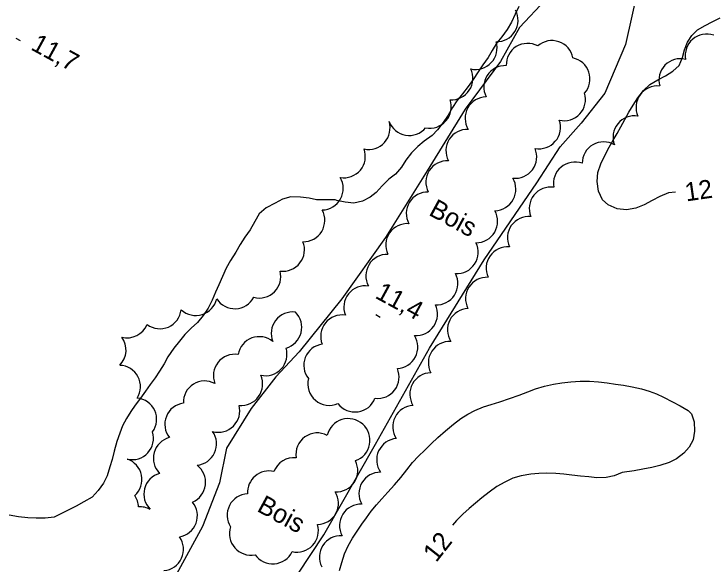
# Model space of a CAD drawing. Extents: x 219136 to 222520, y 5421589 to 5424530.
# Drawn here: x 220175.4 to 220288.3, y 5423228.2 to 5423317.1 of the extents above; entities that cross this region are included whole.
import ezdxf

# ---------------------------------------------------------------- set-up
doc = ezdxf.new("R2010")
doc.units = 0
for name, color, linetype in [('Level 2', 7, 'Continuous'), ('Level 22', 7, 'Continuous'), ('Level 3', 7, 'Continuous'), ('Level 44', 7, 'Continuous')]:
    doc.layers.add(name, color=color, linetype=linetype)

msp = doc.modelspace()

# ---------------------------------------------------------------- linework, layer by layer
at = {"layer": 'Level 2'}
for points in [[(220256.89, 5423318.25), (220256.32, 5423317.02), (220255.71, 5423315.71), (220255.02, 5423314.53), (220254.16, 5423313.38), (220253.36, 5423312.39), (220252.59, 5423311.14), (220251.96, 5423310), (220251.11, 5423308.86), (220250.37, 5423307.71), (220249.54, 5423306.45), (220248.74, 5423305.33), (220247.81, 5423304.16), (220246.92, 5423303.01), (220246.22, 5423301.95), (220245.49, 5423300.71), (220244.68, 5423299.51), (220243.76, 5423298.34), (220242.92, 5423297.41), (220241.62, 5423296.5), (220240.63, 5423295.66), (220239.56, 5423294.6), (220238.68, 5423293.41), (220237.99, 5423292.3), (220237, 5423291.17), (220235.91, 5423290.35), (220234.85, 5423289.29), (220233.86, 5423288.23), (220232.89, 5423287.43), (220231.67, 5423286.79), (220230.29, 5423286.5), (220228.88, 5423286.64), (220227.51, 5423286.89), (220227.27, 5423287.03), (220226.99, 5423287.04), (220225.66, 5423287.05), (220224.27, 5423287.03), (220223.04, 5423287.29), (220221.65, 5423287.44), (220220.09, 5423287.51), (220218.77, 5423287.14), (220217.56, 5423286.51), (220216.1, 5423285.74), (220214.99, 5423284.74), (220214.28, 5423283.55), (220213.52, 5423282.18), (220212.67, 5423281.01), (220211.93, 5423279.82), (220211.2, 5423278.56), (220210.36, 5423277.2), (220209.65, 5423276), (220209.05, 5423274.65)], [(220282.2, 5423288.26), (220281.08, 5423288.14), (220279.67, 5423287.56), (220278.45, 5423286.91), (220277.12, 5423286.23), (220275.79, 5423285.66), (220274.3, 5423285.4), (220272.76, 5423285.56), (220271.34, 5423286.19), (220270.42, 5423287.04), (220269.78, 5423288.43), (220269.56, 5423289.96), (220269.67, 5423291.42), (220270.13, 5423292.82), (220270.78, 5423294.18), (220271.51, 5423295.55), (220272.12, 5423296.65), (220272.76, 5423297.73), (220273.4, 5423298.84), (220274.02, 5423299.99), (220274.66, 5423301.16), (220275.35, 5423302.32), (220276.12, 5423303.52), (220277.01, 5423304.7), (220278.05, 5423305.66), (220279.37, 5423306.43), (220280.61, 5423307.08), (220281.76, 5423307.8), (220282.8, 5423308.72), (220283.32, 5423310.02), (220283.66, 5423311.23), (220284.12, 5423312.49), (220284.83, 5423313.59), (220285.73, 5423314.48), (220286.98, 5423315.19), (220288.14, 5423315.8), (220289.41, 5423316.44)], [(220209.05, 5423274.65), (220208.5, 5423273.29), (220207.95, 5423272.12), (220207.42, 5423270.81), (220206.77, 5423269.52), (220205.96, 5423268.35), (220205.06, 5423267.22), (220204.04, 5423266.27), (220202.99, 5423265.28), (220202.12, 5423264.21), (220201.19, 5423263.04), (220200.26, 5423261.67), (220199.66, 5423260.55), (220198.92, 5423259.34), (220198.18, 5423258.27), (220197.39, 5423257.21), (220196.64, 5423256.1), (220195.81, 5423254.97), (220195, 5423253.85), (220194.25, 5423252.81), (220193.56, 5423251.72), (220192.95, 5423250.53), (220192.48, 5423249.33), (220192.03, 5423247.97), (220191.6, 5423246.43), (220191.25, 5423245.08), (220190.9, 5423243.87), (220190.46, 5423242.42), (220189.86, 5423241.23), (220189.02, 5423240.07), (220188.04, 5423238.98), (220186.71, 5423238.22), (220185.46, 5423237.56), (220184.18, 5423236.89), (220183.2, 5423236.38)], [(220256.95, 5423255.48), (220258.35, 5423256.01), (220259.6, 5423256.47), (220261.06, 5423256.93), (220262.53, 5423257.25), (220263.86, 5423257.47), (220265.33, 5423257.63), (220266.82, 5423257.71), (220268.31, 5423257.72), (220269.76, 5423257.62), (220271.17, 5423257.47), (220272.51, 5423257.27), (220273.83, 5423257.06), (220275.21, 5423256.83), (220276.73, 5423256.48), (220277.93, 5423256.11), (220279.11, 5423255.67), (220280.28, 5423255.16), (220281.71, 5423254.41), (220282.97, 5423253.74), (220284.22, 5423252.99), (220284.76, 5423252.44), (220285.2, 5423251.17), (220285.28, 5423249.68), (220285.05, 5423248.28), (220284.41, 5423247.06), (220283.54, 5423246.08), (220282.36, 5423245.18), (220281.16, 5423244.58), (220279.69, 5423244.12), (220278.37, 5423243.81), (220276.9, 5423243.52), (220275.53, 5423243.27), (220273.57, 5423242.95), (220273.57, 5423242.95)], [(220227.98, 5423227.14), (220228.32, 5423228.46), (220228.79, 5423229.83), (220229.37, 5423231.12), (220230.06, 5423232.36), (220230.79, 5423233.52), (220231.55, 5423234.62), (220232.31, 5423235.67), (220233.09, 5423236.73), (220233.92, 5423237.74), (220234.81, 5423238.74), (220235.77, 5423239.81), (220236.82, 5423240.97), (220237.86, 5423242.19), (220238.83, 5423243.43), (220239.75, 5423244.57), (220240.71, 5423245.62), (220241.71, 5423246.61), (220242.74, 5423247.6), (220243.84, 5423248.63), (220245.08, 5423249.72), (220246.34, 5423250.78), (220247.55, 5423251.72), (220248.69, 5423252.39), (220249.81, 5423252.97), (220251.21, 5423253.57), (220252.42, 5423253.94), (220253.83, 5423254.4), (220255.41, 5423254.93), (220256.95, 5423255.48)], [(220273.57, 5423242.95), (220272.32, 5423242.43), (220271, 5423242.19), (220269.52, 5423242.13), (220268.2, 5423242.27), (220266.85, 5423242.41), (220265.45, 5423242.57), (220264.2, 5423242.7), (220262.86, 5423242.84), (220261.43, 5423242.87), (220260.12, 5423242.8), (220258.85, 5423242.68), (220257.27, 5423242.46), (220255.92, 5423242.06), (220254.64, 5423241.39), (220253.37, 5423240.69), (220252.13, 5423239.78), (220250.91, 5423238.89), (220249.9, 5423238.04), (220248.88, 5423237.15), (220247.87, 5423236.23), (220246.83, 5423235.22), (220246.18, 5423234.46)], [(220183.2, 5423236.38), (220181.9, 5423235.76), (220180.45, 5423235.6), (220178.97, 5423235.59), (220177.63, 5423235.66), (220176.15, 5423235.8), (220174.65, 5423236.06)]]:
    msp.add_lwpolyline(points, dxfattribs=at)
at = {"layer": 'Level 22'}
for points in [[(220287.52, 5423358.9), (220283.55, 5423347.69), (220280.01, 5423338.31), (220277.7, 5423329.72), (220276.08, 5423320.85), (220274.15, 5423312.12), (220270.8, 5423304.26), (220266.95, 5423299.42)], [(220277.17, 5423326.83), (220271.16, 5423323.51), (220265.27, 5423321.58), (220261.27, 5423319.45), (220257.01, 5423314.86), (220253.94, 5423309.39), (220248.25, 5423301.66), (220242.1, 5423291.69), (220235.39, 5423280.94), (220228.31, 5423271.01), (220221.47, 5423262.45), (220217.7, 5423258.42), (220213.69, 5423253.29), (220209.74, 5423246.9), (220208.58, 5423241.28), (220205.82, 5423234.25), (220201.98, 5423227.16), (220196.49, 5423217.11), (220191.66, 5423209.06), (220186.45, 5423201.68), (220182.78, 5423194.97), (220178.49, 5423186.92), (220174.71, 5423178.18)], [(220154.51, 5423101.77), (220159.93, 5423115.62), (220166.24, 5423131.57), (220173.16, 5423143.99), (220181.91, 5423158.23), (220188.95, 5423173.74), (220194.32, 5423187.8), (220199.35, 5423197.42), (220206.67, 5423206.99), (220217.17, 5423220.34), (220225.43, 5423232.91), (220233.79, 5423247.54), (220242.48, 5423263.07), (220251.3, 5423277.34), (220259.8, 5423289.78), (220263.56, 5423295.6), (220266.95, 5423299.42)]]:
    msp.add_lwpolyline(points, dxfattribs=at)
at = {"layer": 'Level 3'}
for p, q in [((220175.72, 5423313.13), (220176.43, 5423312.74)), ((220233.84, 5423268.48), (220234.54, 5423268.09))]:
    msp.add_line(p, q, dxfattribs=at)
at = {"layer": 'Level 44'}
for centre, start, end in [((220253.33, 5423316.02), 268.5095, 28.5095), ((220287.23, 5423310.36), 70.7684, 190.7684), ((220249.93, 5423311.55), 257.0094, 17.0094), ((220262.24, 5423309.29), 11.0649, 131.0649), ((220258.34, 5423308.84), 62.133, 182.133), ((220264.94, 5423306.56), 318.4598, 78.4598), ((220282.98, 5423306.36), 75.7325, 195.7325), ((220246.04, 5423306.65), 266.0993, 26.0993), ((220254.71, 5423305.25), 87.1839, 207.1839), ((220279.29, 5423301.97), 84.1745, 204.1745), ((220251.7, 5423300.2), 91.2353, 211.2353), ((220264.22, 5423303.26), 256.8605, 16.8605), ((220242.53, 5423302.06), 259.0647, 19.0647), ((220275.57, 5423297.13), 80.6952, 200.6952), ((220232.66, 5423298.63), 257.693, 17.693), ((220239.21, 5423300.88), 200.221, 320.221), ((220260.17, 5423298.73), 259.4032, 19.4032), ((220248.6, 5423294.95), 87.687, 207.687), ((220270.59, 5423292.92), 59.7695, 179.7695), ((220228.67, 5423294.05), 260.1521, 20.1521), ((220256.34, 5423293.97), 263.1672, 23.1672), ((220245.37, 5423289.88), 87.3292, 207.3292), ((220265.95, 5423289.67), 70.2011, 190.2011), ((220225.11, 5423288.85), 271.0562, 31.0562), ((220252.97, 5423288.73), 271.2645, 31.2645), ((220262.05, 5423285.63), 81.8118, 201.8118), ((220242.2, 5423284.82), 88.498, 208.498), ((220222.13, 5423283.72), 268.6987, 28.6987), ((220250.03, 5423283.56), 269.3951, 29.3951), ((220258.53, 5423280.89), 85.1086, 205.1086), ((220238.89, 5423279.72), 85.5787, 205.5787), ((220218.85, 5423278.95), 262.1747, 22.1747), ((220246.89, 5423278.56), 266.502, 26.502), ((220255.09, 5423275.97), 84.9026, 204.9026), ((220235.67, 5423274.76), 88.4313, 208.4313), ((220215.03, 5423274.62), 254.9552, 14.9552), ((220243.6, 5423273.51), 267.3221, 27.3221), ((220251.77, 5423271.05), 87.1394, 207.1394), ((220232.12, 5423269.68), 81.611, 201.611), ((220204.76, 5423271.8), 227.2622, 347.2622), ((220211.06, 5423272.89), 212.2933, 332.2933), ((220240.32, 5423268.55), 265.6212, 25.6212), ((220198.96, 5423269.65), 233.5007, 353.5007), ((220220.4, 5423265.45), 82.6594, 202.6594), ((220218.41, 5423266.42), 285.4451, 45.4451), ((220248.84, 5423266.01), 92.4512, 212.4512), ((220228.38, 5423264.98), 81.3542, 201.3542), ((220193.7, 5423268.2), 254.8629, 337.4197), ((220190.05, 5423262.75), 314.8629, 37.4197), ((220214.99, 5423261.46), 50.2067, 170.2067), ((220237.14, 5423263.22), 272.778, 32.778), ((220245.76, 5423260.69), 87.3823, 207.3823), ((220216.02, 5423262.07), 257.0738, 17.0738), ((220225.66, 5423260.29), 98.41, 218.41), ((220211.06, 5423258.62), 81.505, 201.505), ((220192.38, 5423256.83), 328.1365, 88.1365), ((220234.12, 5423258.41), 262.9837, 22.9837), ((220212.09, 5423257.26), 264.2869, 24.2869), ((220242.77, 5423255.63), 91.4221, 211.4221), ((220206.21, 5423254.3), 61.8739, 181.8739), ((220226.3, 5423257.28), 165.7001, 293.8729), ((220194.98, 5423251.55), 324.3485, 84.3485), ((220203.22, 5423250.75), 97.9402, 217.9402), ((220230.46, 5423256.21), 217.2138, 338.9683), ((220208.4, 5423252.94), 254.649, 14.649), ((220240.01, 5423250.37), 93.2588, 213.2588), ((220229.37, 5423248.22), 47.2522, 167.2522), ((220229.43, 5423248.17), 288.5817, 48.5817), ((220194.48, 5423248.51), 257.1174, 17.1174), ((220204.65, 5423247.6), 275.2742, 35.2742), ((220224.39, 5423245.91), 62.5279, 189.2338), ((220201.37, 5423245.27), 104.7486, 224.7486), ((220237.42, 5423245.02), 95.1285, 215.1285), ((220192.61, 5423241.85), 311.4394, 71.4394), ((220220.62, 5423241.91), 84.1787, 159.4834), ((220227.45, 5423243.3), 267.1414, 27.1414), ((220202.88, 5423241.39), 292.898, 52.898), ((220199.84, 5423239.5), 105.6101, 225.6101), ((220216.57, 5423239.76), 76.5052, 183.5251), ((220234.56, 5423239.56), 89.4536, 209.4536), ((220192.05, 5423237.28), 2.1178, 34.706), ((220213.28, 5423236.08), 92.836, 212.836), ((220224.33, 5423238.03), 271.6008, 31.6008), ((220201.56, 5423235.99), 279.6263, 39.6263), ((220195.8, 5423233.96), 62.1178, 94.7061), ((220231.42, 5423234.4), 88.0895, 208.0895), ((220213.65, 5423233.09), 161.2793, 281.2793), ((220221.1, 5423233.57), 256.7116, 16.7116), ((220199.31, 5423230.57), 275.2581, 35.2581), ((220228.18, 5423229.31), 86.8154, 206.8154), ((220217.17, 5423231.67), 214.8082, 334.8082)]:
    msp.add_arc(centre, 3.46, start, end, dxfattribs=at)

# ---------------------------------------------------------------- texts
at = {"layer": 'Level 2'}
for rotation, p in [(8.1175, (220283.92, 5423286.76)), (51.7485, (220243.56, 5423228.33))]:
    msp.add_text('12', height=3, rotation=rotation, dxfattribs=at).set_placement(p)
at = {"layer": 'Level 3'}
for s, p in [('11,7', (220177.96, 5423311.38)), ('11,4', (220233.54, 5423271.26))]:
    msp.add_text(s, height=3, rotation=331.383, dxfattribs=at).set_placement(p)
at = {"layer": 'Level 44'}
for p in [(220242.21, 5423284.65), (220214.47, 5423236.81)]:
    msp.add_text('Bois', height=3, rotation=331.3547, dxfattribs=at).set_placement(p)

doc.saveas('drawing.dxf')
